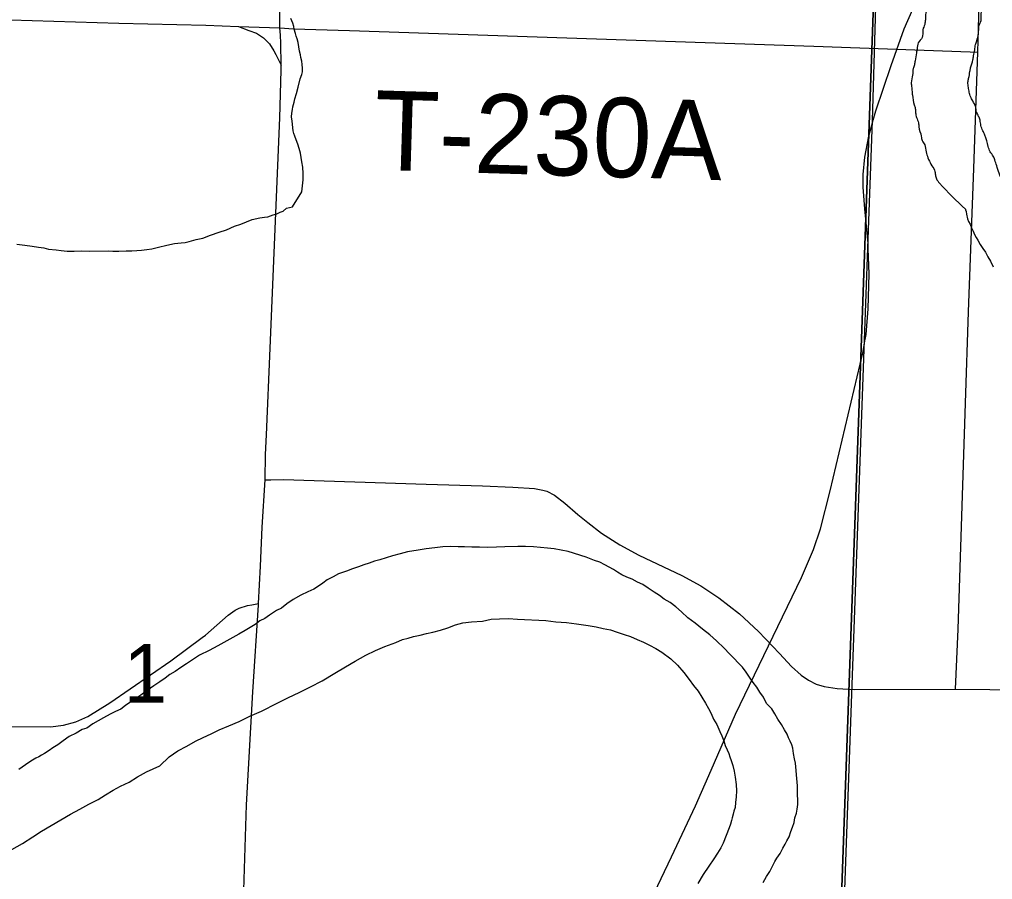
# Model space of a CAD drawing. Extents: x 2.4 to 73.1, y 4.5 to 25.6.
# Drawn here: x 42.7626 to 43.1107, y 21.3119 to 21.6195 of the extents above; entities that cross this region are included whole.
import ezdxf

# ---------------------------------------------------------------- set-up
doc = ezdxf.new("R2010")
doc.units = 0
for name, color, linetype in [('GM_X_County_Road', 7, 'Continuous'), ('GM_X_Interchange_Ramps', 7, 'Continuous'), ('GM_X_Major_River', 7, 'Continuous'), ('GM_X_Minor_River', 7, 'Continuous'), ('GM_X_Section', 7, 'Continuous'), ('GM_X_Section_Text', 7, 'Continuous'), ('GM_X_Township', 7, 'Continuous'), ('GM_X_Township_Road', 7, 'Continuous'), ('GM_X_Township_Road_Text', 7, 'Continuous')]:
    doc.layers.add(name, color=color, linetype=linetype)

msp = doc.modelspace()

# ---------------------------------------------------------------- linework, layer by layer
at = {"layer": 'GM_X_County_Road'}
msp.add_line((42.841, 21.61699), (42.85577, 21.61649), dxfattribs=at)
for points in [[(42.60148, 21.62491), (42.61023, 21.62468), (42.63041, 21.62408), (42.65683, 21.62308), (42.68634, 21.62181), (42.70341, 21.62107), (42.71739, 21.62063), (42.73602, 21.62004), (42.79819, 21.61818), (42.82928, 21.61742), (42.841, 21.61699)], [(42.841, 21.61699), (42.84468, 21.61557), (42.84745, 21.61451), (42.8499, 21.61286), (42.85199, 21.61075), (42.85365, 21.6083), (42.85431, 21.60697), (42.8562, 21.60316)], [(42.8562, 21.60316), (42.85611, 21.61101), (42.85596, 21.61379), (42.85577, 21.61649)], [(42.85049, 21.4548), (42.85056, 21.46392), (42.85093, 21.47093), (42.85226, 21.50191), (42.85575, 21.58424), (42.85622, 21.60133), (42.8562, 21.60316)], [(42.84813, 21.41056), (42.84884, 21.42396), (42.84939, 21.43794), (42.85049, 21.4548)], [(42.83472, 21.09908), (42.83558, 21.11299), (42.83634, 21.12591), (42.83677, 21.13326), (42.83753, 21.15062), (42.83843, 21.17703), (42.84013, 21.2283), (42.8412, 21.25937), (42.84246, 21.29666), (42.84383, 21.33861), (42.84608, 21.37897), (42.8481, 21.40999), (42.84813, 21.41056)]]:
    msp.add_lwpolyline(points, dxfattribs=at)
at = {"layer": 'GM_X_Interchange_Ramps'}
msp.add_lwpolyline([(43.00026, 19.6242), (43.02494, 20.24735), (43.02867, 20.50317), (43.03617, 20.59793), (43.03655, 20.6088), (43.05138, 21.12738), (43.05159, 21.13172), (43.06495, 21.50478), (43.06614, 21.53771), (43.06777, 21.58321), (43.06964, 21.64877)], dxfattribs=at)
at = {"layer": 'GM_X_Major_River'}
for points in [[(43.10109, 21.55159), (43.10109, 21.5514), (43.10126, 21.55083), (43.10143, 21.54988), (43.10177, 21.54816), (43.10213, 21.5472), (43.10268, 21.54624), (43.10322, 21.5449), (43.10377, 21.54374), (43.10431, 21.54259), (43.10486, 21.54144), (43.1054, 21.54048), (43.10632, 21.53894), (43.10724, 21.53759), (43.10816, 21.53624), (43.10907, 21.53451), (43.10999, 21.53296), (43.1109, 21.53104)], [(42.94654, 21.43085), (42.94369, 21.43091), (42.94084, 21.43098), (42.93627, 21.43089), (42.93323, 21.43077), (42.92999, 21.43065), (42.92714, 21.43071), (42.92448, 21.43077), (42.92182, 21.43083), (42.91954, 21.43089), (42.91688, 21.43095), (42.91403, 21.43082), (42.91117, 21.4305), (42.90812, 21.43019), (42.90526, 21.42969), (42.90144, 21.42901), (42.89876, 21.42831), (42.89609, 21.42761), (42.89379, 21.4269), (42.89149, 21.4262), (42.88958, 21.42567), (42.88766, 21.42495), (42.88575, 21.42443), (42.88383, 21.42371), (42.88172, 21.423), (42.87961, 21.42209), (42.87674, 21.42121), (42.87482, 21.42011), (42.8727, 21.41902), (42.87115, 21.41791), (42.86961, 21.41681), (42.86787, 21.41571), (42.86576, 21.41481), (42.86326, 21.41353), (42.86057, 21.41207), (42.85825, 21.41042), (42.85631, 21.40894), (42.85458, 21.40803), (42.85207, 21.40637), (42.85034, 21.40527), (42.84861, 21.40436), (42.84687, 21.40307), (42.84513, 21.40197), (42.8434, 21.40087), (42.84108, 21.39959), (42.83358, 21.39539), (42.8305, 21.39375), (42.82704, 21.39212), (42.82453, 21.39047), (42.82241, 21.389), (42.82029, 21.38771), (42.81835, 21.38624), (42.81643, 21.38514), (42.81469, 21.38385), (42.81276, 21.38256), (42.81063, 21.38109), (42.80831, 21.37943), (42.806, 21.37778), (42.80349, 21.37612), (42.80059, 21.3741), (42.79885, 21.37281), (42.79693, 21.3719), (42.79501, 21.37099), (42.7927, 21.36971), (42.79077, 21.36862), (42.78885, 21.36752), (42.78672, 21.36605), (42.785, 21.36552), (42.78288, 21.36424), (42.78038, 21.36296), (42.77825, 21.36149), (42.77632, 21.36002), (42.77458, 21.35891), (42.77323, 21.358), (42.7715, 21.35689), (42.77053, 21.35635), (42.76957, 21.3558), (42.76842, 21.35525), (42.76668, 21.35415), (42.76475, 21.35287), (42.76243, 21.35121)], [(43.02863, 21.31085), (43.02982, 21.31291), (43.031, 21.31478), (43.03199, 21.31666), (43.03279, 21.31835), (43.03358, 21.31948), (43.03476, 21.32116), (43.03575, 21.32304), (43.03654, 21.32454), (43.03714, 21.32566), (43.03793, 21.32717), (43.03855, 21.32905), (43.03915, 21.33056), (43.03976, 21.33225), (43.03999, 21.33396), (43.0406, 21.33565), (43.04082, 21.33698), (43.04104, 21.33868), (43.04108, 21.34039), (43.04093, 21.34211), (43.04097, 21.34382), (43.041, 21.34533), (43.04084, 21.34667), (43.04068, 21.348), (43.0404, 21.35219), (43.04024, 21.35352), (43.03989, 21.35505), (43.03955, 21.35695), (43.03922, 21.35886), (43.03886, 21.36001), (43.03832, 21.36135), (43.03778, 21.3625), (43.03724, 21.36384), (43.03632, 21.36539), (43.03522, 21.36731), (43.03394, 21.36924), (43.03284, 21.37116), (43.03174, 21.3729), (43.02988, 21.37484), (43.02879, 21.37714), (43.0275, 21.37888), (43.0264, 21.38062), (43.0251, 21.38235), (43.02382, 21.38428), (43.02253, 21.38602), (43.02123, 21.38776), (43.01975, 21.38931), (43.01826, 21.39087), (43.01659, 21.39261), (43.01473, 21.39455), (43.01194, 21.39728), (43.00952, 21.39942), (43.0069, 21.40138), (43.00429, 21.40353), (43.00167, 21.40549), (42.99944, 21.40762), (42.99739, 21.40938), (42.99533, 21.41095), (42.99326, 21.41213), (42.99158, 21.4135), (42.98971, 21.41468), (42.98746, 21.41606), (42.98559, 21.41743), (42.98371, 21.41824), (42.98183, 21.41923), (42.97994, 21.42003), (42.97806, 21.42083), (42.97656, 21.42182), (42.97506, 21.4228), (42.97356, 21.42359), (42.97206, 21.42439), (42.97018, 21.42538), (42.96829, 21.42599), (42.96528, 21.4272), (42.95886, 21.42924), (42.9564, 21.42968), (42.95394, 21.43011), (42.95147, 21.43036), (42.949, 21.4306), (42.94654, 21.43085)], [(42.79611, 21.3438), (42.7988, 21.34526), (42.80188, 21.34671), (42.80477, 21.34855), (42.80804, 21.35037), (42.81284, 21.35255), (42.81615, 21.3557), (42.81924, 21.35791), (42.82251, 21.35955), (42.82559, 21.36138), (42.82828, 21.36265), (42.83116, 21.36391), (42.83404, 21.36537), (42.8375, 21.36681), (42.84115, 21.36844), (42.84499, 21.37025), (42.84921, 21.37206), (42.85479, 21.37497), (42.85883, 21.37697), (42.86267, 21.37878), (42.86671, 21.38078), (42.87094, 21.38297), (42.87537, 21.38572), (42.87923, 21.38791), (42.88269, 21.38992), (42.88654, 21.39211), (42.89, 21.39375), (42.89327, 21.39519), (42.89729, 21.39662), (42.8996, 21.39771), (42.9017, 21.39823), (42.90361, 21.39876), (42.90591, 21.39928), (42.9082, 21.3998), (42.91049, 21.40031), (42.91317, 21.40101), (42.91585, 21.4019), (42.91854, 21.40298), (42.92121, 21.40368), (42.92426, 21.404), (42.92826, 21.40428), (42.93132, 21.40498), (42.93436, 21.4051), (42.9376, 21.40522), (42.94082, 21.40495), (42.95089, 21.40454), (42.95449, 21.40408), (42.95829, 21.4038), (42.96189, 21.40334), (42.96606, 21.40268), (42.9689, 21.40223), (42.97136, 21.40161), (42.97401, 21.40117), (42.97646, 21.40035), (42.97891, 21.39954), (42.98118, 21.39873), (42.98363, 21.39772), (42.98588, 21.39672), (42.98795, 21.39573), (42.99021, 21.39454), (42.99246, 21.39316), (42.99564, 21.3908), (42.99806, 21.38847), (43.00028, 21.38595), (43.00213, 21.38344), (43.00379, 21.38131), (43.00545, 21.37919), (43.00674, 21.37707), (43.00802, 21.37495), (43.00912, 21.37302), (43.01003, 21.37129), (43.01093, 21.36919), (43.01203, 21.36726), (43.01311, 21.36477), (43.01384, 21.36323), (43.01456, 21.3615), (43.01509, 21.35978), (43.01582, 21.35825), (43.01636, 21.35691), (43.01671, 21.35576), (43.01725, 21.35442), (43.01778, 21.35269), (43.01831, 21.35059), (43.01864, 21.3485), (43.01896, 21.34583), (43.0191, 21.34355), (43.01905, 21.34146), (43.01882, 21.33937), (43.01859, 21.33767), (43.01818, 21.33635), (43.01796, 21.33521), (43.01755, 21.33389), (43.01734, 21.33295), (43.01693, 21.33163), (43.01652, 21.33031), (43.01431, 21.32485), (43.01351, 21.32316), (43.01233, 21.32128), (43.01095, 21.31922), (43.00918, 21.31661), (43.00721, 21.31361)], [(42.75989, 21.32258), (42.76374, 21.32477), (42.76741, 21.32716), (42.77049, 21.32918), (42.7809, 21.33522), (42.78417, 21.33704), (42.78744, 21.33887), (42.79071, 21.34051), (42.79341, 21.34216), (42.79611, 21.3438)], [(43.00721, 21.31361), (43.00524, 21.31042)]]:
    msp.add_lwpolyline(points, dxfattribs=at)
for points in [[(43.09631, 21.64439), (43.09242, 21.63895), (43.09143, 21.63766), (43.09042, 21.63541), (43.09012, 21.632), (43.0895, 21.6305), (43.08926, 21.62861), (43.0884, 21.6256), (43.08816, 21.6239), (43.08717, 21.6226), (43.08669, 21.61939), (43.08645, 21.61769), (43.08582, 21.61581), (43.08554, 21.61297), (43.08416, 21.61112), (43.08371, 21.60885), (43.08348, 21.60753), (43.08301, 21.6047), (43.08277, 21.60319), (43.08235, 21.60187), (43.08209, 21.5996), (43.08163, 21.59677), (43.08177, 21.59543), (43.08191, 21.59372), (43.08206, 21.59239), (43.08271, 21.58895), (43.08305, 21.58761), (43.08319, 21.58609), (43.08352, 21.58437), (43.08422, 21.58245), (43.08436, 21.58111), (43.08521, 21.57767), (43.08554, 21.57614), (43.08644, 21.57459), (43.08693, 21.57211), (43.08762, 21.57), (43.08869, 21.56769), (43.08995, 21.56556), (43.09028, 21.56384), (43.09061, 21.5625), (43.0917, 21.56095), (43.10109, 21.55159)], [(43.12597, 21.55065), (43.11306, 21.56445), (43.1122, 21.56714), (43.1115, 21.56925), (43.11098, 21.57059), (43.10989, 21.57214), (43.10919, 21.57406), (43.10798, 21.57809), (43.10727, 21.57963), (43.10657, 21.58155), (43.10625, 21.58346), (43.10573, 21.58481), (43.10502, 21.58635), (43.10469, 21.58807), (43.10362, 21.59038), (43.10291, 21.59173), (43.10239, 21.59345), (43.10207, 21.59517), (43.10193, 21.59708), (43.10217, 21.5984), (43.10262, 21.60085), (43.10285, 21.60217), (43.1037, 21.60499), (43.10394, 21.60651), (43.10438, 21.60858), (43.10463, 21.61047), (43.10505, 21.61179), (43.10569, 21.61423), (43.10598, 21.61745), (43.1066, 21.61914), (43.10668, 21.62161), (43.10731, 21.62349), (43.10754, 21.62481), (43.10816, 21.62631), (43.10821, 21.62801), (43.10845, 21.62972), (43.1091, 21.63235), (43.10916, 21.63425), (43.10977, 21.63556), (43.11195, 21.64405)]]:
    msp.add_spline(points, degree=3, dxfattribs=at)
at = {"layer": 'GM_X_Minor_River'}
for points in [[(42.86363, 21.55778), (42.86405, 21.56208), (42.86412, 21.56436), (42.864, 21.56664), (42.86367, 21.56855), (42.86334, 21.57008), (42.86319, 21.57161), (42.86267, 21.57333), (42.86215, 21.57487), (42.86162, 21.57641), (42.86109, 21.57775), (42.86074, 21.57871), (42.86057, 21.57967), (42.8601, 21.5831), (42.85996, 21.58463), (42.86, 21.58596), (42.86023, 21.58728), (42.86044, 21.58823), (42.86087, 21.58993), (42.8611, 21.59106), (42.86172, 21.59294), (42.86236, 21.59521), (42.86302, 21.59823), (42.86363, 21.59973), (42.86385, 21.60068), (42.86389, 21.602), (42.86374, 21.60334), (42.86358, 21.60449), (42.86324, 21.60583), (42.86308, 21.60678), (42.86274, 21.60812), (42.86259, 21.60965), (42.86225, 21.61118), (42.86191, 21.61252), (42.86156, 21.61348), (42.8614, 21.61443), (42.86087, 21.61597), (42.86071, 21.61692), (42.86036, 21.61808), (42.85965, 21.61981)], [(42.76166, 21.53913), (42.7645, 21.53869), (42.76715, 21.53844), (42.76942, 21.53801), (42.77132, 21.53778), (42.77302, 21.53736), (42.77568, 21.53711), (42.77757, 21.53688), (42.77966, 21.53664), (42.78213, 21.53658), (42.78479, 21.53671), (42.78764, 21.53665), (42.7943, 21.53669), (42.79601, 21.53665), (42.7981, 21.5366), (42.80076, 21.53673), (42.80285, 21.53669), (42.80457, 21.53684), (42.80628, 21.53699), (42.80819, 21.53714), (42.80991, 21.53748), (42.81239, 21.53799), (42.81526, 21.53869), (42.81812, 21.53938), (42.82041, 21.53952), (42.82193, 21.53968), (42.82327, 21.54003), (42.82576, 21.54073), (42.82824, 21.54124), (42.83093, 21.54232), (42.83399, 21.54339), (42.83667, 21.54428), (42.83955, 21.54555), (42.84185, 21.54626), (42.84588, 21.54787), (42.84856, 21.54857), (42.85027, 21.54873), (42.85142, 21.54889), (42.85333, 21.54961), (42.85467, 21.54996), (42.85582, 21.5505), (42.85697, 21.55085), (42.85814, 21.55197), (42.86024, 21.55249), (42.86361, 21.55778)]]:
    msp.add_lwpolyline(points, dxfattribs=at)
at = {"layer": 'GM_X_Section'}
for points in [[(43.06884, 21.64518), (43.05029, 21.12615), (42.54599, 21.1341), (42.56467, 21.65913), (42.5681, 21.65904)], [(43.56285, 21.63383), (43.5524, 21.1137), (43.05029, 21.12615), (43.06884, 21.64518)]]:
    msp.add_lwpolyline(points, close=True, dxfattribs=at)
at = {"layer": 'GM_X_Township'}
msp.add_lwpolyline([(43.00026, 19.6242), (43.02494, 20.24735), (43.02867, 20.50317), (43.03617, 20.59793), (43.03655, 20.6088), (43.05138, 21.12738), (43.05159, 21.13172), (43.06495, 21.50478), (43.06614, 21.53771), (43.06777, 21.58321), (43.06964, 21.64877)], dxfattribs=at)
at = {"layer": 'GM_X_Township_Road'}
for points in [[(42.85577, 21.61649), (42.8557, 21.62126), (42.85593, 21.63866), (42.85656, 21.66041), (42.85747, 21.68681), (42.85873, 21.73032), (42.86025, 21.76605), (42.86133, 21.79401), (42.86241, 21.82353), (42.86311, 21.84217), (42.8639, 21.86235), (42.86496, 21.88875), (42.86508, 21.89152)], [(43.1054, 21.60779), (43.10583, 21.62063), (43.10815, 21.69373), (43.10806, 21.69839), (43.10801, 21.7015), (43.10904, 21.70604), (43.1092, 21.70758), (43.10894, 21.7138), (43.10944, 21.72623), (43.11007, 21.7402)], [(43.06802, 21.58341), (43.06894, 21.58677), (43.07442, 21.60295), (43.07909, 21.61611), (43.08224, 21.6232), (43.08666, 21.63142), (43.092, 21.64091)], [(42.85577, 21.61649), (42.8606, 21.61608), (42.88064, 21.61548), (43.04678, 21.60987), (43.10268, 21.60789), (43.1054, 21.60779)], [(43.09746, 21.37994), (43.09844, 21.40137), (43.10107, 21.48224), (43.10212, 21.51489), (43.10399, 21.56621), (43.1054, 21.60779)], [(43.06624, 21.53791), (43.06619, 21.53931), (43.06507, 21.55169), (43.06439, 21.55943), (43.06441, 21.56405), (43.065, 21.57016), (43.06649, 21.57777), (43.06789, 21.58293), (43.06802, 21.58341)], [(43.06515, 21.50496), (43.06548, 21.50679), (43.06628, 21.51603), (43.06658, 21.52844), (43.06626, 21.53744), (43.06624, 21.53791)], [(42.9885, 21.30453), (42.99581, 21.31998), (43.00443, 21.33823), (43.01008, 21.35102), (43.01878, 21.37095), (43.04239, 21.41994), (43.04672, 21.42991), (43.04915, 21.43728), (43.05259, 21.45084), (43.06439, 21.50072), (43.06507, 21.5045), (43.06515, 21.50496)], [(42.84813, 21.41056), (42.84884, 21.42396), (42.84939, 21.43794), (42.85049, 21.4548)], [(42.85049, 21.4548), (42.85257, 21.45484), (42.85705, 21.45493), (42.90814, 21.45322), (42.92828, 21.45264), (42.93911, 21.4522), (42.94683, 21.45166), (42.94988, 21.45114), (42.95129, 21.4507), (42.954, 21.4493), (42.9577, 21.44648), (42.96239, 21.44244), (42.96598, 21.43951), (42.97084, 21.43568), (42.97738, 21.43152), (42.98422, 21.4279), (42.99962, 21.42064), (43.00639, 21.41688), (43.01283, 21.41258), (43.02016, 21.40685), (43.02704, 21.4006), (43.03445, 21.39267), (43.03878, 21.38804), (43.04229, 21.38492), (43.04483, 21.38315), (43.04757, 21.38177), (43.05052, 21.38087), (43.05511, 21.38014), (43.06129, 21.37985), (43.09746, 21.37994)], [(42.59213, 21.37117), (42.64952, 21.36973), (42.6899, 21.36831), (42.7023, 21.3679), (42.71624, 21.36733), (42.73022, 21.367), (42.74264, 21.36686), (42.75972, 21.36655), (42.7737, 21.36651), (42.77833, 21.36701), (42.78281, 21.36825), (42.78704, 21.37019), (42.79497, 21.3751), (42.81673, 21.39009), (42.8279, 21.39844), (42.82915, 21.39922), (42.83729, 21.40643), (42.83981, 21.40823), (42.84119, 21.40893), (42.84417, 21.40981), (42.84569, 21.4101), (42.84813, 21.41056)], [(43.09746, 21.37994), (43.13436, 21.37962)]]:
    msp.add_lwpolyline(points, dxfattribs=at)

# ---------------------------------------------------------------- texts
at = {"layer": 'GM_X_Section_Text'}
msp.add_text('1', height=0.02093, rotation=0, dxfattribs=at).set_placement((42.79985, 21.37512))
at = {"layer": 'GM_X_Township_Road_Text'}
msp.add_text('T-230A', height=0.028409, rotation=358.2644, dxfattribs=at).set_placement((42.88916, 21.56574))

doc.saveas('drawing.dxf')
